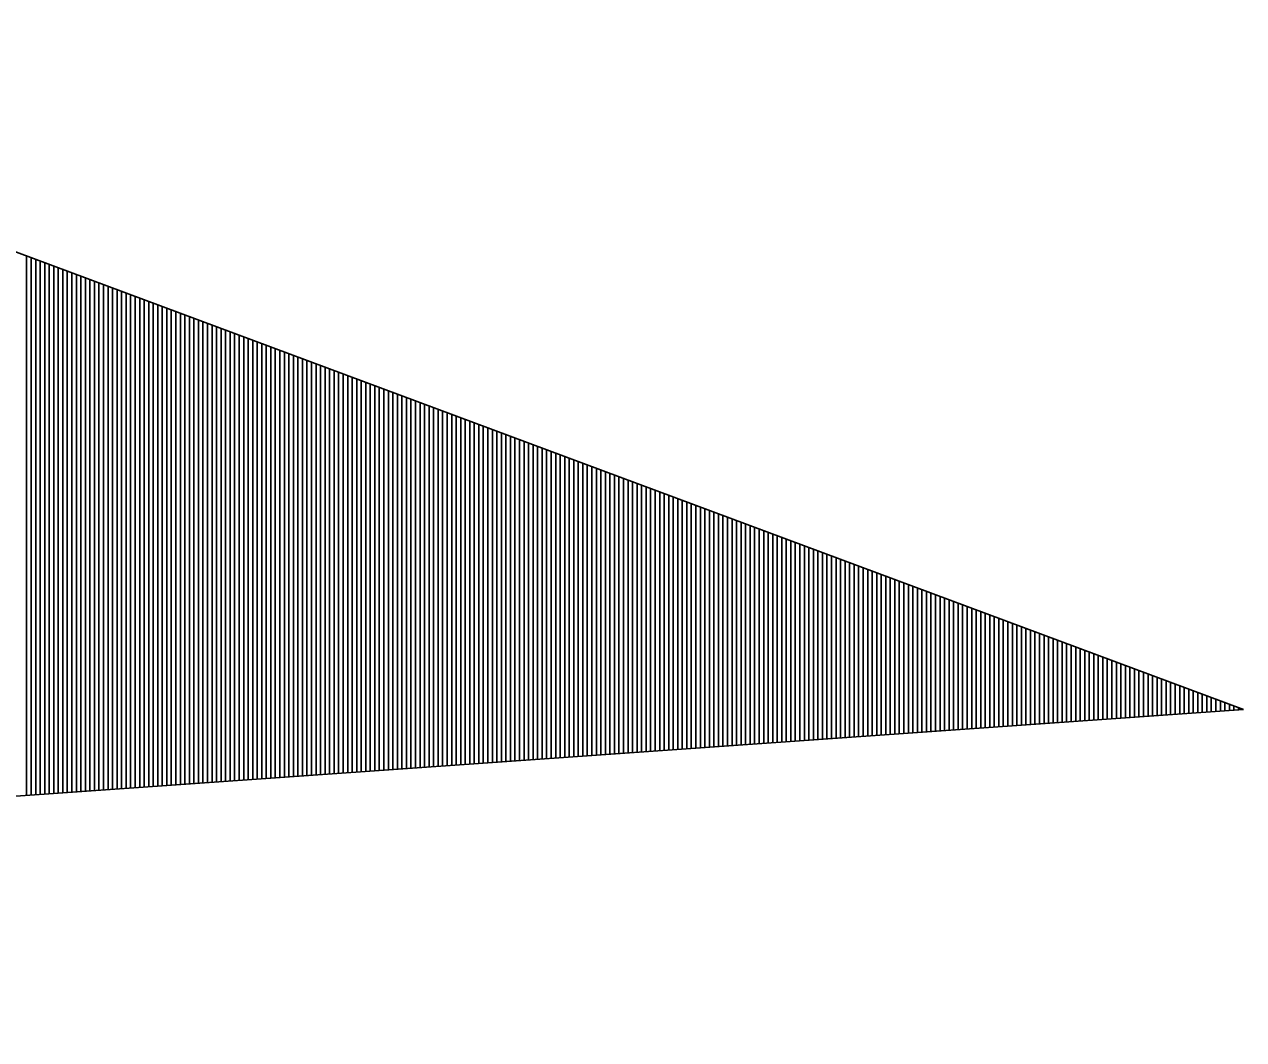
# Model space of a CAD drawing. Extents: x 1398460 to 1408037, y 380768 to 383968.
# Drawn here: x 1402782.003 to 1402784.699, y 382228.516 to 382230.762 of the extents above; entities that cross this region are included whole.
import ezdxf

# ---------------------------------------------------------------- set-up
doc = ezdxf.new("R2010")
doc.units = 0
doc.layers.add('Default', color=7, linetype='Continuous')

msp = doc.modelspace()

# ---------------------------------------------------------------- linework, layer by layer
at = {"layer": 'Default'}
for p, q in [((1402780.633, 382230.7617), (1402784.699, 382229.2469)), ((1402782.0076, 382230.2496), (1402782.0076, 382229.0568)), ((1402782.0176, 382230.2458), (1402782.0176, 382229.0575)), ((1402782.0276, 382230.2421), (1402782.0276, 382229.0583)), ((1402782.0376, 382230.2384), (1402782.0376, 382229.059)), ((1402782.0476, 382230.2347), (1402782.0476, 382229.0597)), ((1402782.0576, 382230.2309), (1402782.0576, 382229.0604)), ((1402782.0676, 382230.2272), (1402782.0676, 382229.0611)), ((1402782.0776, 382230.2235), (1402782.0776, 382229.0618)), ((1402782.0876, 382230.2198), (1402782.0876, 382229.0625)), ((1402782.0976, 382230.216), (1402782.0976, 382229.0632)), ((1402782.1076, 382230.2123), (1402782.1076, 382229.0639)), ((1402782.1176, 382230.2086), (1402782.1176, 382229.0646)), ((1402782.1276, 382230.2049), (1402782.1276, 382229.0653)), ((1402782.1376, 382230.2011), (1402782.1376, 382229.066)), ((1402782.1476, 382230.1974), (1402782.1476, 382229.0667)), ((1402782.1576, 382230.1937), (1402782.1576, 382229.0674)), ((1402782.1676, 382230.19), (1402782.1676, 382229.0681)), ((1402782.1776, 382230.1862), (1402782.1776, 382229.0688)), ((1402782.1876, 382230.1825), (1402782.1876, 382229.0696)), ((1402782.1976, 382230.1788), (1402782.1976, 382229.0703)), ((1402782.2076, 382230.175), (1402782.2076, 382229.071)), ((1402782.2176, 382230.1713), (1402782.2176, 382229.0717)), ((1402782.2276, 382230.1676), (1402782.2276, 382229.0724)), ((1402782.2376, 382230.1639), (1402782.2376, 382229.0731)), ((1402782.2476, 382230.1601), (1402782.2476, 382229.0738)), ((1402782.2576, 382230.1564), (1402782.2576, 382229.0745)), ((1402782.2676, 382230.1527), (1402782.2676, 382229.0752)), ((1402782.2776, 382230.149), (1402782.2776, 382229.0759)), ((1402782.2876, 382230.1452), (1402782.2876, 382229.0766)), ((1402782.2976, 382230.1415), (1402782.2976, 382229.0773)), ((1402782.3076, 382230.1378), (1402782.3076, 382229.078)), ((1402782.3176, 382230.1341), (1402782.3176, 382229.0787)), ((1402782.3276, 382230.1303), (1402782.3276, 382229.0794)), ((1402782.3376, 382230.1266), (1402782.3376, 382229.0801)), ((1402782.3476, 382230.1229), (1402782.3476, 382229.0809)), ((1402782.3576, 382230.1192), (1402782.3576, 382229.0816)), ((1402782.3676, 382230.1154), (1402782.3676, 382229.0823)), ((1402782.3776, 382230.1117), (1402782.3776, 382229.083)), ((1402782.3876, 382230.108), (1402782.3876, 382229.0837)), ((1402782.3976, 382230.1043), (1402782.3976, 382229.0844)), ((1402782.4076, 382230.1005), (1402782.4076, 382229.0851)), ((1402782.4176, 382230.0968), (1402782.4176, 382229.0858)), ((1402782.4276, 382230.0931), (1402782.4276, 382229.0865)), ((1402782.4376, 382230.0894), (1402782.4376, 382229.0872)), ((1402782.4476, 382230.0856), (1402782.4476, 382229.0879)), ((1402782.4576, 382230.0819), (1402782.4576, 382229.0886)), ((1402782.4676, 382230.0782), (1402782.4676, 382229.0893)), ((1402782.4776, 382230.0745), (1402782.4776, 382229.09)), ((1402782.4876, 382230.0707), (1402782.4876, 382229.0907)), ((1402782.4976, 382230.067), (1402782.4976, 382229.0914)), ((1402782.5076, 382230.0633), (1402782.5076, 382229.0921)), ((1402782.5176, 382230.0596), (1402782.5176, 382229.0929)), ((1402782.5276, 382230.0558), (1402782.5276, 382229.0936)), ((1402782.5376, 382230.0521), (1402782.5376, 382229.0943)), ((1402782.5476, 382230.0484), (1402782.5476, 382229.095)), ((1402782.5576, 382230.0447), (1402782.5576, 382229.0957)), ((1402782.5676, 382230.0409), (1402782.5676, 382229.0964)), ((1402782.5776, 382230.0372), (1402782.5776, 382229.0971)), ((1402782.5876, 382230.0335), (1402782.5876, 382229.0978)), ((1402782.5976, 382230.0298), (1402782.5976, 382229.0985)), ((1402782.6076, 382230.026), (1402782.6076, 382229.0992)), ((1402782.6176, 382230.0223), (1402782.6176, 382229.0999)), ((1402782.6276, 382230.0186), (1402782.6276, 382229.1006)), ((1402782.6376, 382230.0149), (1402782.6376, 382229.1013)), ((1402782.6476, 382230.0111), (1402782.6476, 382229.102)), ((1402782.6576, 382230.0074), (1402782.6576, 382229.1027)), ((1402782.6676, 382230.0037), (1402782.6676, 382229.1034)), ((1402782.6776, 382230), (1402782.6776, 382229.1042)), ((1402782.6876, 382229.9962), (1402782.6876, 382229.1049)), ((1402782.6976, 382229.9925), (1402782.6976, 382229.1056)), ((1402782.7076, 382229.9888), (1402782.7076, 382229.1063)), ((1402782.7176, 382229.985), (1402782.7176, 382229.107)), ((1402782.7276, 382229.9813), (1402782.7276, 382229.1077)), ((1402782.7376, 382229.9776), (1402782.7376, 382229.1084)), ((1402782.7476, 382229.9739), (1402782.7476, 382229.1091)), ((1402782.7576, 382229.9701), (1402782.7576, 382229.1098)), ((1402782.7676, 382229.9664), (1402782.7676, 382229.1105)), ((1402782.7776, 382229.9627), (1402782.7776, 382229.1112)), ((1402782.7876, 382229.959), (1402782.7876, 382229.1119)), ((1402782.7976, 382229.9552), (1402782.7976, 382229.1126)), ((1402782.8076, 382229.9515), (1402782.8076, 382229.1133)), ((1402782.8176, 382229.9478), (1402782.8176, 382229.114)), ((1402782.8276, 382229.9441), (1402782.8276, 382229.1147)), ((1402782.8376, 382229.9403), (1402782.8376, 382229.1155)), ((1402782.8476, 382229.9366), (1402782.8476, 382229.1162)), ((1402782.8576, 382229.9329), (1402782.8576, 382229.1169)), ((1402782.8676, 382229.9292), (1402782.8676, 382229.1176)), ((1402782.8776, 382229.9254), (1402782.8776, 382229.1183)), ((1402782.8876, 382229.9217), (1402782.8876, 382229.119)), ((1402782.8976, 382229.918), (1402782.8976, 382229.1197)), ((1402782.9076, 382229.9143), (1402782.9076, 382229.1204)), ((1402782.9176, 382229.9105), (1402782.9176, 382229.1211)), ((1402782.9276, 382229.9068), (1402782.9276, 382229.1218)), ((1402782.9376, 382229.9031), (1402782.9376, 382229.1225)), ((1402782.9476, 382229.8994), (1402782.9476, 382229.1232)), ((1402782.9576, 382229.8956), (1402782.9576, 382229.1239)), ((1402782.9676, 382229.8919), (1402782.9676, 382229.1246)), ((1402782.9776, 382229.8882), (1402782.9776, 382229.1253)), ((1402782.9876, 382229.8845), (1402782.9876, 382229.126)), ((1402782.9976, 382229.8807), (1402782.9976, 382229.1268)), ((1402783.0076, 382229.877), (1402783.0076, 382229.1275)), ((1402783.0176, 382229.8733), (1402783.0176, 382229.1282)), ((1402783.0276, 382229.8696), (1402783.0276, 382229.1289)), ((1402783.0376, 382229.8658), (1402783.0376, 382229.1296)), ((1402783.0476, 382229.8621), (1402783.0476, 382229.1303)), ((1402783.0576, 382229.8584), (1402783.0576, 382229.131)), ((1402783.0676, 382229.8547), (1402783.0676, 382229.1317)), ((1402783.0776, 382229.8509), (1402783.0776, 382229.1324)), ((1402783.0876, 382229.8472), (1402783.0876, 382229.1331)), ((1402783.0976, 382229.8435), (1402783.0976, 382229.1338)), ((1402783.1076, 382229.8398), (1402783.1076, 382229.1345)), ((1402783.1176, 382229.836), (1402783.1176, 382229.1352)), ((1402783.1276, 382229.8323), (1402783.1276, 382229.1359)), ((1402783.1376, 382229.8286), (1402783.1376, 382229.1366)), ((1402783.1476, 382229.8249), (1402783.1476, 382229.1373)), ((1402783.1576, 382229.8211), (1402783.1576, 382229.1381)), ((1402783.1676, 382229.8174), (1402783.1676, 382229.1388)), ((1402783.1776, 382229.8137), (1402783.1776, 382229.1395)), ((1402783.1876, 382229.81), (1402783.1876, 382229.1402)), ((1402783.1976, 382229.8062), (1402783.1976, 382229.1409)), ((1402783.2076, 382229.8025), (1402783.2076, 382229.1416)), ((1402783.2176, 382229.7988), (1402783.2176, 382229.1423)), ((1402783.2276, 382229.795), (1402783.2276, 382229.143)), ((1402783.2376, 382229.7913), (1402783.2376, 382229.1437)), ((1402783.2476, 382229.7876), (1402783.2476, 382229.1444)), ((1402783.2576, 382229.7839), (1402783.2576, 382229.1451)), ((1402783.2676, 382229.7801), (1402783.2676, 382229.1458)), ((1402783.2776, 382229.7764), (1402783.2776, 382229.1465)), ((1402783.2876, 382229.7727), (1402783.2876, 382229.1472)), ((1402783.2976, 382229.769), (1402783.2976, 382229.1479)), ((1402783.3076, 382229.7652), (1402783.3076, 382229.1486)), ((1402783.3176, 382229.7615), (1402783.3176, 382229.1493)), ((1402783.3276, 382229.7578), (1402783.3276, 382229.1501)), ((1402783.3376, 382229.7541), (1402783.3376, 382229.1508)), ((1402783.3476, 382229.7503), (1402783.3476, 382229.1515)), ((1402783.3576, 382229.7466), (1402783.3576, 382229.1522)), ((1402783.3676, 382229.7429), (1402783.3676, 382229.1529)), ((1402783.3776, 382229.7392), (1402783.3776, 382229.1536)), ((1402783.3876, 382229.7354), (1402783.3876, 382229.1543)), ((1402783.3976, 382229.7317), (1402783.3976, 382229.155)), ((1402783.4076, 382229.728), (1402783.4076, 382229.1557)), ((1402783.4176, 382229.7243), (1402783.4176, 382229.1564)), ((1402783.4276, 382229.7205), (1402783.4276, 382229.1571)), ((1402783.4376, 382229.7168), (1402783.4376, 382229.1578)), ((1402783.4476, 382229.7131), (1402783.4476, 382229.1585)), ((1402783.4576, 382229.7094), (1402783.4576, 382229.1592)), ((1402783.4676, 382229.7056), (1402783.4676, 382229.1599)), ((1402783.4776, 382229.7019), (1402783.4776, 382229.1606)), ((1402783.4876, 382229.6982), (1402783.4876, 382229.1614)), ((1402783.4976, 382229.6945), (1402783.4976, 382229.1621)), ((1402783.5076, 382229.6907), (1402783.5076, 382229.1628)), ((1402783.5176, 382229.687), (1402783.5176, 382229.1635)), ((1402783.5276, 382229.6833), (1402783.5276, 382229.1642)), ((1402783.5376, 382229.6796), (1402783.5376, 382229.1649)), ((1402783.5476, 382229.6758), (1402783.5476, 382229.1656)), ((1402783.5576, 382229.6721), (1402783.5576, 382229.1663)), ((1402783.5676, 382229.6684), (1402783.5676, 382229.167)), ((1402783.5776, 382229.6647), (1402783.5776, 382229.1677)), ((1402783.5876, 382229.6609), (1402783.5876, 382229.1684)), ((1402783.5976, 382229.6572), (1402783.5976, 382229.1691)), ((1402783.6076, 382229.6535), (1402783.6076, 382229.1698)), ((1402783.6176, 382229.6498), (1402783.6176, 382229.1705)), ((1402783.6276, 382229.646), (1402783.6276, 382229.1712)), ((1402783.6376, 382229.6423), (1402783.6376, 382229.1719)), ((1402783.6476, 382229.6386), (1402783.6476, 382229.1727)), ((1402783.6576, 382229.6349), (1402783.6576, 382229.1734)), ((1402783.6676, 382229.6311), (1402783.6676, 382229.1741)), ((1402783.6776, 382229.6274), (1402783.6776, 382229.1748)), ((1402783.6876, 382229.6237), (1402783.6876, 382229.1755)), ((1402783.6976, 382229.6199), (1402783.6976, 382229.1762)), ((1402783.7076, 382229.6162), (1402783.7076, 382229.1769)), ((1402783.7176, 382229.6125), (1402783.7176, 382229.1776)), ((1402783.7276, 382229.6088), (1402783.7276, 382229.1783)), ((1402783.7376, 382229.605), (1402783.7376, 382229.179)), ((1402783.7476, 382229.6013), (1402783.7476, 382229.1797)), ((1402783.7576, 382229.5976), (1402783.7576, 382229.1804)), ((1402783.7676, 382229.5939), (1402783.7676, 382229.1811)), ((1402783.7776, 382229.5901), (1402783.7776, 382229.1818)), ((1402783.7876, 382229.5864), (1402783.7876, 382229.1825)), ((1402783.7976, 382229.5827), (1402783.7976, 382229.1832)), ((1402783.8076, 382229.579), (1402783.8076, 382229.184)), ((1402783.8176, 382229.5752), (1402783.8176, 382229.1847)), ((1402783.8276, 382229.5715), (1402783.8276, 382229.1854)), ((1402783.8376, 382229.5678), (1402783.8376, 382229.1861)), ((1402783.8476, 382229.5641), (1402783.8476, 382229.1868)), ((1402783.8576, 382229.5603), (1402783.8576, 382229.1875)), ((1402783.8676, 382229.5566), (1402783.8676, 382229.1882)), ((1402783.8776, 382229.5529), (1402783.8776, 382229.1889)), ((1402783.8876, 382229.5492), (1402783.8876, 382229.1896)), ((1402783.8976, 382229.5454), (1402783.8976, 382229.1903)), ((1402783.9076, 382229.5417), (1402783.9076, 382229.191)), ((1402783.9176, 382229.538), (1402783.9176, 382229.1917)), ((1402783.9276, 382229.5343), (1402783.9276, 382229.1924)), ((1402783.9376, 382229.5305), (1402783.9376, 382229.1931)), ((1402783.9476, 382229.5268), (1402783.9476, 382229.1938)), ((1402783.9576, 382229.5231), (1402783.9576, 382229.1945)), ((1402783.9676, 382229.5194), (1402783.9676, 382229.1953)), ((1402783.9776, 382229.5156), (1402783.9776, 382229.196)), ((1402783.9876, 382229.5119), (1402783.9876, 382229.1967)), ((1402783.9976, 382229.5082), (1402783.9976, 382229.1974)), ((1402784.0076, 382229.5045), (1402784.0076, 382229.1981)), ((1402784.0176, 382229.5007), (1402784.0176, 382229.1988)), ((1402784.0276, 382229.497), (1402784.0276, 382229.1995)), ((1402784.0376, 382229.4933), (1402784.0376, 382229.2002)), ((1402784.0476, 382229.4896), (1402784.0476, 382229.2009)), ((1402784.0576, 382229.4858), (1402784.0576, 382229.2016)), ((1402784.0676, 382229.4821), (1402784.0676, 382229.2023)), ((1402784.0776, 382229.4784), (1402784.0776, 382229.203)), ((1402784.0876, 382229.4747), (1402784.0876, 382229.2037)), ((1402784.0976, 382229.4709), (1402784.0976, 382229.2044)), ((1402784.1076, 382229.4672), (1402784.1076, 382229.2051)), ((1402784.1176, 382229.4635), (1402784.1176, 382229.2058)), ((1402784.1276, 382229.4598), (1402784.1276, 382229.2066)), ((1402784.1376, 382229.456), (1402784.1376, 382229.2073)), ((1402784.1476, 382229.4523), (1402784.1476, 382229.208)), ((1402784.1576, 382229.4486), (1402784.1576, 382229.2087)), ((1402784.1676, 382229.4449), (1402784.1676, 382229.2094)), ((1402784.1776, 382229.4411), (1402784.1776, 382229.2101)), ((1402784.1876, 382229.4374), (1402784.1876, 382229.2108)), ((1402784.1976, 382229.4337), (1402784.1976, 382229.2115)), ((1402784.2076, 382229.4299), (1402784.2076, 382229.2122)), ((1402784.2176, 382229.4262), (1402784.2176, 382229.2129)), ((1402784.2276, 382229.4225), (1402784.2276, 382229.2136)), ((1402784.2376, 382229.4188), (1402784.2376, 382229.2143)), ((1402784.2476, 382229.415), (1402784.2476, 382229.215)), ((1402784.2576, 382229.4113), (1402784.2576, 382229.2157)), ((1402784.2676, 382229.4076), (1402784.2676, 382229.2164)), ((1402784.2776, 382229.4039), (1402784.2776, 382229.2171)), ((1402784.2876, 382229.4001), (1402784.2876, 382229.2178)), ((1402784.2976, 382229.3964), (1402784.2976, 382229.2186)), ((1402784.3076, 382229.3927), (1402784.3076, 382229.2193)), ((1402784.3176, 382229.389), (1402784.3176, 382229.22)), ((1402784.3276, 382229.3852), (1402784.3276, 382229.2207)), ((1402784.3376, 382229.3815), (1402784.3376, 382229.2214)), ((1402784.3476, 382229.3778), (1402784.3476, 382229.2221)), ((1402784.3576, 382229.3741), (1402784.3576, 382229.2228)), ((1402784.3676, 382229.3703), (1402784.3676, 382229.2235)), ((1402784.3776, 382229.3666), (1402784.3776, 382229.2242)), ((1402784.3876, 382229.3629), (1402784.3876, 382229.2249)), ((1402784.3976, 382229.3592), (1402784.3976, 382229.2256)), ((1402784.4076, 382229.3554), (1402784.4076, 382229.2263)), ((1402784.4176, 382229.3517), (1402784.4176, 382229.227)), ((1402784.4276, 382229.348), (1402784.4276, 382229.2277)), ((1402784.4376, 382229.3443), (1402784.4376, 382229.2284)), ((1402784.4476, 382229.3405), (1402784.4476, 382229.2291)), ((1402784.4576, 382229.3368), (1402784.4576, 382229.2299)), ((1402784.4676, 382229.3331), (1402784.4676, 382229.2306)), ((1402784.4776, 382229.3294), (1402784.4776, 382229.2313)), ((1402784.4876, 382229.3256), (1402784.4876, 382229.232)), ((1402784.4976, 382229.3219), (1402784.4976, 382229.2327)), ((1402784.5076, 382229.3182), (1402784.5076, 382229.2334)), ((1402784.5176, 382229.3145), (1402784.5176, 382229.2341)), ((1402784.5276, 382229.3107), (1402784.5276, 382229.2348)), ((1402784.5376, 382229.307), (1402784.5376, 382229.2355)), ((1402784.5476, 382229.3033), (1402784.5476, 382229.2362)), ((1402784.5576, 382229.2996), (1402784.5576, 382229.2369)), ((1402784.5676, 382229.2958), (1402784.5676, 382229.2376)), ((1402784.5776, 382229.2921), (1402784.5776, 382229.2383)), ((1402784.5876, 382229.2884), (1402784.5876, 382229.239)), ((1402784.5976, 382229.2847), (1402784.5976, 382229.2397)), ((1402784.6076, 382229.2809), (1402784.6076, 382229.2404)), ((1402784.6176, 382229.2772), (1402784.6176, 382229.2412)), ((1402784.6276, 382229.2735), (1402784.6276, 382229.2419)), ((1402784.6376, 382229.2698), (1402784.6376, 382229.2426)), ((1402784.6476, 382229.266), (1402784.6476, 382229.2433)), ((1402784.6576, 382229.2623), (1402784.6576, 382229.244)), ((1402784.6676, 382229.2586), (1402784.6676, 382229.2447)), ((1402784.6776, 382229.2549), (1402784.6776, 382229.2454)), ((1402784.6876, 382229.2511), (1402784.6876, 382229.2461)), ((1402784.699, 382229.2469), (1402774.3559, 382228.5165)), ((1402784.6976, 382229.2474), (1402784.6976, 382229.2468))]:
    msp.add_line(p, q, dxfattribs=at)

doc.saveas('drawing.dxf')
